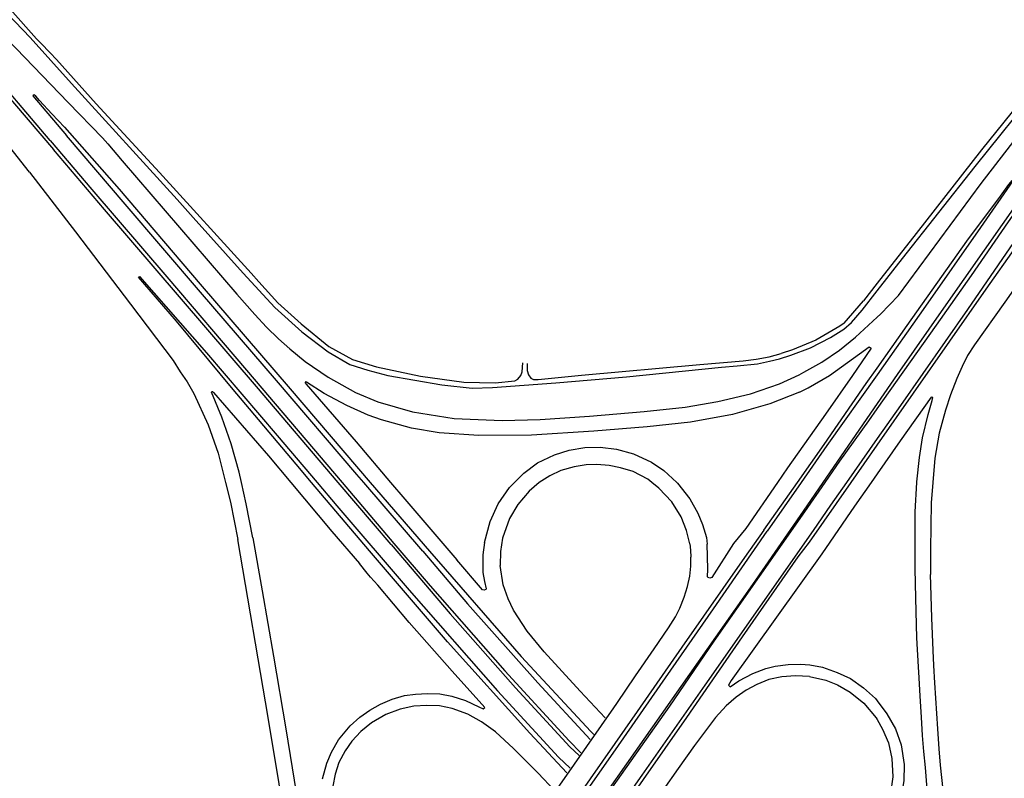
# Model space of a CAD drawing. Extents: x 148869 to 161638, y 453607 to 469810.
# Tile 1033 of 1056: x 159155 to 159162, y 459874 to 459879. Entities that reach past the tile are written whole.
import ezdxf

# ---------------------------------------------------------------- set-up
doc = ezdxf.new("R2010")
doc.units = 0
doc.layers.add('LKI_V01_KANTRIJWEG', color=252, linetype='CONTINUOUS')

msp = doc.modelspace()

# ---------------------------------------------------------------- linework, layer by layer
at = {"layer": 'LKI_V01_KANTRIJWEG'}
for p, q in [((159156.0728, 459877.8026), (159156.185, 459877.6777)), ((159156.0728, 459877.8026), (159156.185, 459877.6777)), ((159160.9831, 459877.2167), (159160.8865, 459877.0929)), ((159160.9831, 459877.2167), (159160.8865, 459877.0929)), ((159160.7513, 459876.9373), (159160.8865, 459877.0929)), ((159160.7513, 459876.9373), (159160.8865, 459877.0929)), ((159160.9831, 459876.3741), (159160.6006, 459875.8195)), ((159160.9831, 459876.3741), (159160.6006, 459875.8195)), ((159160.9831, 459876.1271), (159160.7671, 459875.8195)), ((159160.9831, 459876.1271), (159160.7671, 459875.8195)), ((159160.8006, 459875.8195), (159160.9831, 459876.0813)), ((159160.8006, 459875.8195), (159160.9831, 459876.0813)), ((159160.9831, 459875.8812), (159160.9399, 459875.8195)), ((159160.9831, 459875.8812), (159160.9399, 459875.8195)), ((159157.574, 459875.3852), (159157.2022, 459875.8195)), ((159157.574, 459875.3852), (159157.2022, 459875.8195)), ((159157.2298, 459875.8195), (159157.5925, 459875.3925)), ((159157.2298, 459875.8195), (159157.5925, 459875.3925)), ((159157.7971, 459875.3388), (159157.3821, 459875.8195)), ((159157.7971, 459875.3388), (159157.3821, 459875.8195)), ((159157.4274, 459875.8195), (159157.8425, 459875.3381)), ((159157.4274, 459875.8195), (159157.8425, 459875.3381)), ((159160.284, 459875.8195), (159160.0606, 459875.4983)), ((159160.284, 459875.8195), (159160.0606, 459875.4983)), ((159160.188, 459875.4854), (159160.4229, 459875.8195)), ((159160.188, 459875.4854), (159160.4229, 459875.8195)), ((159160.4492, 459875.8195), (159160.2111, 459875.4783)), ((159160.4492, 459875.8195), (159160.2111, 459875.4783)), ((159160.6006, 459875.8195), (159160.4627, 459875.6197)), ((159160.6006, 459875.8195), (159160.4627, 459875.6197)), ((159160.4755, 459875.6135), (159160.6181, 459875.8195)), ((159160.4755, 459875.6135), (159160.6181, 459875.8195)), ((159160.5089, 459875.4015), (159160.8006, 459875.8195)), ((159160.5089, 459875.4015), (159160.8006, 459875.8195))]:
    msp.add_line(p, q, dxfattribs=at)
for points in [[(159155.0376, 459877.9948), (159154.6677, 459878.4645), (159154.1408, 459879.1211), (159153.5769, 459879.8049), (159153.0489, 459880.4345), (159152.8511, 459880.6678), (159152.7327, 459880.8195)], [(159155.0376, 459877.9948), (159154.6677, 459878.4645), (159154.1408, 459879.1211), (159153.5769, 459879.8049), (159153.0489, 459880.4345), (159152.8511, 459880.6678), (159152.7327, 459880.8195)], [(159152.9284, 459880.8195), (159153.4388, 459880.2294), (159154.0691, 459879.4858), (159155.2077, 459878.1534)], [(159152.9284, 459880.8195), (159153.4388, 459880.2294), (159154.0691, 459879.4858), (159155.2077, 459878.1534)], [(159155.1822, 459878.2168), (159154.6965, 459878.7885), (159154.1291, 459879.4526), (159153.5479, 459880.1232), (159152.9527, 459880.8195)], [(159155.1822, 459878.2168), (159154.6965, 459878.7885), (159154.1291, 459879.4526), (159153.5479, 459880.1232), (159152.9527, 459880.8195)], [(159153.1534, 459880.8195), (159153.2308, 459880.7291), (159153.9128, 459879.9448), (159154.0213, 459879.8258), (159154.2565, 459879.5746), (159154.5595, 459879.2615), (159154.9448, 459878.8624), (159155.3084, 459878.4846)], [(159153.1534, 459880.8195), (159153.2308, 459880.7291), (159153.9128, 459879.9448), (159154.0213, 459879.8258), (159154.2565, 459879.5746), (159154.5595, 459879.2615), (159154.9448, 459878.8624), (159155.3084, 459878.4846)], [(159153.3717, 459880.8195), (159153.601, 459880.5408), (159153.9881, 459880.0828), (159154.8315, 459879.1596), (159155.0419, 459878.9394)], [(159153.3717, 459880.8195), (159153.601, 459880.5408), (159153.9881, 459880.0828), (159154.8315, 459879.1596), (159155.0419, 459878.9394)], [(159153.4121, 459880.8195), (159153.4754, 459880.7395), (159153.7941, 459880.3668), (159154.1909, 459879.928), (159154.4538, 459879.6299), (159154.9021, 459879.137), (159155.0882, 459878.9313)], [(159153.4121, 459880.8195), (159153.4754, 459880.7395), (159153.7941, 459880.3668), (159154.1909, 459879.928), (159154.4538, 459879.6299), (159154.9021, 459879.137), (159155.0882, 459878.9313)], [(159164.0111, 459880.8195), (159163.5134, 459880.0112), (159162.8789, 459879.0891), (159162.4931, 459878.5356), (159162.0997, 459877.973), (159161.8604, 459877.6295), (159161.4644, 459877.0661), (159161.1233, 459876.5775), (159160.9831, 459876.3741)], [(159160.9831, 459877.163), (159161.1606, 459877.3905), (159161.6698, 459878.0347), (159162.1208, 459878.5949), (159162.58, 459879.1907), (159162.9901, 459879.7622), (159163.3914, 459880.3661), (159163.6719, 459880.8195)], [(159160.9831, 459876.9785), (159161.0069, 459877.0005), (159161.1323, 459877.1296), (159161.7119, 459877.9155), (159162.1857, 459878.531), (159162.6015, 459879.064), (159163.0385, 459879.6499), (159163.4723, 459880.2711), (159163.8319, 459880.8195)], [(159160.9831, 459876.3362), (159161.3987, 459876.9234), (159161.6434, 459877.272), (159161.9041, 459877.6464), (159162.163, 459878.0157), (159162.4327, 459878.3985), (159162.6962, 459878.7738), (159163.0607, 459879.2911), (159163.3751, 459879.749), (159163.6972, 459880.235), (159164.0589, 459880.8195)], [(159163.6255, 459880.8195), (159163.4351, 459880.5001), (159162.9173, 459879.7195), (159162.3398, 459878.9286), (159161.7147, 459878.1522), (159161.2552, 459877.5657), (159160.9831, 459877.2167)], [(159164.0111, 459880.8195), (159163.5134, 459880.0112), (159162.8789, 459879.0891), (159162.4931, 459878.5356), (159162.0997, 459877.973), (159161.8604, 459877.6295), (159161.4644, 459877.0661), (159161.1233, 459876.5775), (159160.9831, 459876.3741)], [(159160.9831, 459877.163), (159161.1606, 459877.3905), (159161.6698, 459878.0347), (159162.1208, 459878.5949), (159162.58, 459879.1907), (159162.9901, 459879.7622), (159163.3914, 459880.3661), (159163.6719, 459880.8195)], [(159160.9831, 459876.9785), (159161.0069, 459877.0005), (159161.1323, 459877.1296), (159161.7119, 459877.9155), (159162.1857, 459878.531), (159162.6015, 459879.064), (159163.0385, 459879.6499), (159163.4723, 459880.2711), (159163.8319, 459880.8195)], [(159160.9831, 459876.3362), (159161.3987, 459876.9234), (159161.6434, 459877.272), (159161.9041, 459877.6464), (159162.163, 459878.0157), (159162.4327, 459878.3985), (159162.6962, 459878.7738), (159163.0607, 459879.2911), (159163.3751, 459879.749), (159163.6972, 459880.235), (159164.0589, 459880.8195)], [(159163.6255, 459880.8195), (159163.4351, 459880.5001), (159162.9173, 459879.7195), (159162.3398, 459878.9286), (159161.7147, 459878.1522), (159161.2552, 459877.5657), (159160.9831, 459877.2167)], [(159164.3258, 459880.8195), (159164.2344, 459880.6525), (159163.9948, 459880.2459), (159163.721, 459879.8083), (159163.3815, 459879.3032), (159163.0971, 459878.9061), (159162.9088, 459878.6176), (159162.8649, 459878.5402), (159162.7921, 459878.4091), (159162.6681, 459878.2106), (159162.5854, 459878.0914), (159162.42, 459877.8553), (159162.1741, 459877.5064), (159161.8783, 459877.0845), (159161.6664, 459876.7842), (159161.6166, 459876.7094), (159161.5787, 459876.6334), (159161.5411, 459876.5499), (159161.4969, 459876.4343), (159161.4613, 459876.3279), (159161.417, 459876.1648), (159161.3872, 459875.9892), (159161.3731, 459875.8195)], [(159164.3258, 459880.8195), (159164.2344, 459880.6525), (159163.9948, 459880.2459), (159163.721, 459879.8083), (159163.3815, 459879.3032), (159163.0971, 459878.9061), (159162.9088, 459878.6176), (159162.8649, 459878.5402), (159162.7921, 459878.4091), (159162.6681, 459878.2106), (159162.5854, 459878.0914), (159162.42, 459877.8553), (159162.1741, 459877.5064), (159161.8783, 459877.0845), (159161.6664, 459876.7842), (159161.6166, 459876.7094), (159161.5787, 459876.6334), (159161.5411, 459876.5499), (159161.4969, 459876.4343), (159161.4613, 459876.3279), (159161.417, 459876.1648), (159161.3872, 459875.9892), (159161.3731, 459875.8195)], [(159160.9831, 459876.0813), (159161.7471, 459877.1756), (159162.3723, 459878.0592), (159162.6656, 459878.4758), (159163.0225, 459878.9842), (159163.3342, 459879.4311), (159163.7093, 459880.0026), (159163.9612, 459880.4087), (159164.0366, 459880.5343), (159164.0304, 459880.5377), (159163.7846, 459880.1503), (159163.4117, 459879.5968), (159163.0183, 459879.0338), (159162.2797, 459877.9824), (159162.0475, 459877.6587), (159161.6154, 459877.0337), (159161.1469, 459876.3605), (159160.9831, 459876.1271)], [(159160.9831, 459876.0813), (159161.7471, 459877.1756), (159162.3723, 459878.0592), (159162.6656, 459878.4758), (159163.0225, 459878.9842), (159163.3342, 459879.4311), (159163.7093, 459880.0026), (159163.9612, 459880.4087), (159164.0366, 459880.5343), (159164.0304, 459880.5377), (159163.7846, 459880.1503), (159163.4117, 459879.5968), (159163.0183, 459879.0338), (159162.2797, 459877.9824), (159162.0475, 459877.6587), (159161.6154, 459877.0337), (159161.1469, 459876.3605), (159160.9831, 459876.1271)], [(159155.0419, 459878.9394), (159155.3329, 459878.6159), (159156.0728, 459877.8026)], [(159155.0419, 459878.9394), (159155.3329, 459878.6159), (159156.0728, 459877.8026)], [(159155.0882, 459878.9313), (159155.1172, 459878.9009), (159155.1823, 459878.8328), (159155.2277, 459878.7853), (159155.5062, 459878.4755), (159155.9505, 459877.9936), (159156.5918, 459877.2875), (159156.6466, 459877.227), (159156.7807, 459877.0791), (159156.9444, 459876.9332), (159157.1386, 459876.7739), (159157.3025, 459876.6827), (159157.471, 459876.6303), (159157.7796, 459876.5651), (159158.0847, 459876.5225), (159158.3049, 459876.5189), (159158.4413, 459876.5321), (159158.4639, 459876.5451), (159158.4834, 459876.5696), (159158.4933, 459876.5946), (159158.4973, 459876.6589)], [(159155.0882, 459878.9313), (159155.1172, 459878.9009), (159155.1823, 459878.8328), (159155.2277, 459878.7853), (159155.5062, 459878.4755), (159155.9505, 459877.9936), (159156.5918, 459877.2875), (159156.6466, 459877.227), (159156.7807, 459877.0791), (159156.9444, 459876.9332), (159157.1386, 459876.7739), (159157.3025, 459876.6827), (159157.471, 459876.6303), (159157.7796, 459876.5651), (159158.0847, 459876.5225), (159158.3049, 459876.5189), (159158.4413, 459876.5321), (159158.4639, 459876.5451), (159158.4834, 459876.5696), (159158.4933, 459876.5946), (159158.4973, 459876.6589)], [(159155.1944, 459878.4045), (159155.1092, 459878.4974), (159155.0829, 459878.5275), (159155.0704, 459878.5375), (159155.0608, 459878.5307), (159155.2985, 459878.2533)], [(159155.1944, 459878.4045), (159155.1092, 459878.4974), (159155.0829, 459878.5275), (159155.0704, 459878.5375), (159155.0608, 459878.5307), (159155.2985, 459878.2533)], [(159155.3084, 459878.4846), (159155.5496, 459878.2372), (159155.5869, 459878.1949), (159155.6881, 459878.0756), (159156.4912, 459877.1409), (159156.6193, 459876.9966), (159156.6997, 459876.9096), (159156.7833, 459876.8276), (159156.8639, 459876.7564), (159156.9707, 459876.6683), (159157.1327, 459876.5588), (159157.3255, 459876.4517), (159157.4814, 459876.3858), (159157.7237, 459876.3142), (159158.0154, 459876.2673), (159158.353, 459876.2546), (159158.6187, 459876.2621), (159158.9654, 459876.2847), (159159.3488, 459876.3172), (159159.6365, 459876.3482), (159159.8644, 459876.3874), (159160.094, 459876.4421), (159160.2973, 459876.5124), (159160.4367, 459876.5755)], [(159155.3084, 459878.4846), (159155.5496, 459878.2372), (159155.5869, 459878.1949), (159155.6881, 459878.0756), (159156.4912, 459877.1409), (159156.6193, 459876.9966), (159156.6997, 459876.9096), (159156.7833, 459876.8276), (159156.8639, 459876.7564), (159156.9707, 459876.6683), (159157.1327, 459876.5588), (159157.3255, 459876.4517), (159157.4814, 459876.3858), (159157.7237, 459876.3142), (159158.0154, 459876.2673), (159158.353, 459876.2546), (159158.6187, 459876.2621), (159158.9654, 459876.2847), (159159.3488, 459876.3172), (159159.6365, 459876.3482), (159159.8644, 459876.3874), (159160.094, 459876.4421), (159160.2973, 459876.5124), (159160.4367, 459876.5755)], [(159155.1944, 459878.4045), (159155.2848, 459878.3114), (159155.6664, 459877.8759), (159156.2355, 459877.2102), (159156.867, 459876.4761), (159157.4274, 459875.8195)], [(159155.1944, 459878.4045), (159155.2848, 459878.3114), (159155.6664, 459877.8759), (159156.2355, 459877.2102), (159156.867, 459876.4761), (159157.4274, 459875.8195)], [(159157.3821, 459875.8195), (159157.334, 459875.8751), (159156.7715, 459876.5342), (159156.2379, 459877.1537), (159155.7082, 459877.7703), (159155.2985, 459878.2533)], [(159157.3821, 459875.8195), (159157.334, 459875.8751), (159156.7715, 459876.5342), (159156.2379, 459877.1537), (159155.7082, 459877.7703), (159155.2985, 459878.2533)], [(159155.1822, 459878.2168), (159155.4759, 459877.8749), (159156.0008, 459877.2625), (159156.5605, 459876.6076), (159157.2298, 459875.8195)], [(159155.1822, 459878.2168), (159155.4759, 459877.8749), (159156.0008, 459877.2625), (159156.5605, 459876.6076), (159157.2298, 459875.8195)], [(159157.2022, 459875.8195), (159156.6296, 459876.4919), (159155.5648, 459877.7332), (159155.2077, 459878.1534)], [(159157.2022, 459875.8195), (159156.6296, 459876.4919), (159155.5648, 459877.7332), (159155.2077, 459878.1534)], [(159155.0376, 459877.9948), (159155.3607, 459877.5781), (159155.7477, 459877.0693), (159156.0452, 459876.6757), (159156.0951, 459876.5958), (159156.1435, 459876.5258), (159156.1914, 459876.4438), (159156.291, 459876.224), (159156.361, 459876.0257), (159156.4134, 459875.8195)], [(159155.0376, 459877.9948), (159155.3607, 459877.5781), (159155.7477, 459877.0693), (159156.0452, 459876.6757), (159156.0951, 459876.5958), (159156.1435, 459876.5258), (159156.1914, 459876.4438), (159156.291, 459876.224), (159156.361, 459876.0257), (159156.4134, 459875.8195)], [(159160.9831, 459876.622), (159161.1937, 459876.9206), (159161.6117, 459877.5107), (159161.8483, 459877.827), (159161.9072, 459877.9092), (159161.9288, 459877.937), (159161.935, 459877.9336), (159161.708, 459877.6083), (159161.3218, 459877.0565), (159160.9831, 459876.5742)], [(159160.9831, 459876.622), (159161.1937, 459876.9206), (159161.6117, 459877.5107), (159161.8483, 459877.827), (159161.9072, 459877.9092), (159161.9288, 459877.937), (159161.935, 459877.9336), (159161.708, 459877.6083), (159161.3218, 459877.0565), (159160.9831, 459876.5742)], [(159156.185, 459877.6777), (159156.5358, 459877.2876), (159156.758, 459877.0475), (159156.9483, 459876.8757), (159157.1316, 459876.7348), (159157.285, 459876.6466), (159157.411, 459876.6073), (159157.5518, 459876.5709), (159157.9308, 459876.5033), (159158.1437, 459876.482), (159158.2854, 459876.4854), (159158.7296, 459876.5174), (159159.2253, 459876.5616), (159159.8902, 459876.6281)], [(159156.185, 459877.6777), (159156.5358, 459877.2876), (159156.758, 459877.0475), (159156.9483, 459876.8757), (159157.1316, 459876.7348), (159157.285, 459876.6466), (159157.411, 459876.6073), (159157.5518, 459876.5709), (159157.9308, 459876.5033), (159158.1437, 459876.482), (159158.2854, 459876.4854), (159158.7296, 459876.5174), (159159.2253, 459876.5616), (159159.8902, 459876.6281)], [(159157.0157, 459875.8195), (159156.9074, 459875.9471), (159156.4545, 459876.4858), (159156.07, 459876.9516), (159155.8034, 459877.2596), (159155.8086, 459877.2637), (159156.2785, 459876.728), (159156.7751, 459876.1485), (159157.0549, 459875.8195)], [(159157.0157, 459875.8195), (159156.9074, 459875.9471), (159156.4545, 459876.4858), (159156.07, 459876.9516), (159155.8034, 459877.2596), (159155.8086, 459877.2637), (159156.2785, 459876.728), (159156.7751, 459876.1485), (159157.0549, 459875.8195)], [(159160.2975, 459876.6875), (159160.3769, 459876.7134), (159160.515, 459876.764), (159160.6554, 459876.8363), (159160.7501, 459876.8957), (159160.8022, 459876.9408), (159160.878, 459877.0284), (159160.9831, 459877.163)], [(159160.2975, 459876.6875), (159160.3769, 459876.7134), (159160.515, 459876.764), (159160.6554, 459876.8363), (159160.7501, 459876.8957), (159160.8022, 459876.9408), (159160.878, 459877.0284), (159160.9831, 459877.163)], [(159160.7513, 459876.9373), (159160.721, 459876.9146), (159160.5515, 459876.8168), (159160.3883, 459876.7509), (159160.31, 459876.7252)], [(159160.7513, 459876.9373), (159160.721, 459876.9146), (159160.5515, 459876.8168), (159160.3883, 459876.7509), (159160.31, 459876.7252)], [(159160.4367, 459876.5755), (159160.4692, 459876.5923), (159160.5946, 459876.6627), (159160.7193, 459876.7477), (159160.8314, 459876.8379), (159160.9831, 459876.9785)], [(159160.4367, 459876.5755), (159160.4692, 459876.5923), (159160.5946, 459876.6627), (159160.7193, 459876.7477), (159160.8314, 459876.8379), (159160.9831, 459876.9785)], [(159158.5289, 459876.6547), (159158.528, 459876.6046), (159158.5376, 459876.574), (159158.5538, 459876.5516), (159158.5732, 459876.5413), (159158.6057, 459876.5424), (159158.9087, 459876.5713), (159159.7391, 459876.6462), (159160.0434, 459876.6731), (159160.1345, 459876.6834), (159160.2258, 459876.7013), (159160.31, 459876.7252)], [(159158.5289, 459876.6547), (159158.528, 459876.6046), (159158.5376, 459876.574), (159158.5538, 459876.5516), (159158.5732, 459876.5413), (159158.6057, 459876.5424), (159158.9087, 459876.5713), (159159.7391, 459876.6462), (159160.0434, 459876.6731), (159160.1345, 459876.6834), (159160.2258, 459876.7013), (159160.31, 459876.7252)], [(159160.4373, 459876.4541), (159160.4984, 459876.4843), (159160.6482, 459876.5703), (159160.8593, 459876.7215), (159160.926, 459876.7714), (159160.9414, 459876.7605), (159160.8102, 459876.5699), (159160.6213, 459876.2993), (159160.355, 459875.9217), (159160.284, 459875.8195)], [(159160.4373, 459876.4541), (159160.4984, 459876.4843), (159160.6482, 459876.5703), (159160.8593, 459876.7215), (159160.926, 459876.7714), (159160.9414, 459876.7605), (159160.8102, 459876.5699), (159160.6213, 459876.2993), (159160.355, 459875.9217), (159160.284, 459875.8195)], [(159159.8902, 459876.6281), (159160.0018, 459876.6372), (159160.1443, 459876.6527), (159160.2268, 459876.6694), (159160.2975, 459876.6875)], [(159159.8902, 459876.6281), (159160.0018, 459876.6372), (159160.1443, 459876.6527), (159160.2268, 459876.6694), (159160.2975, 459876.6875)], [(159160.4229, 459875.8195), (159160.6109, 459876.0869), (159160.9065, 459876.5134), (159160.9831, 459876.622)], [(159160.4229, 459875.8195), (159160.6109, 459876.0869), (159160.9065, 459876.5134), (159160.9831, 459876.622)], [(159160.4373, 459876.4541), (159160.2297, 459876.3704), (159159.9675, 459876.2965), (159159.673, 459876.2429), (159159.3696, 459876.2099), (159158.9958, 459876.1792), (159158.5584, 459876.1512), (159158.1901, 459876.149), (159157.9106, 459876.1687), (159157.7179, 459876.2011), (159157.5063, 459876.258), (159157.4138, 459876.2914), (159157.2636, 459876.3586), (159157.105, 459876.4445), (159156.9817, 459876.5223), (159156.9758, 459876.5243), (159156.9724, 459876.522), (159156.9723, 459876.5177), (159156.9782, 459876.5102), (159157.3287, 459876.104), (159157.5707, 459875.8195)], [(159160.4373, 459876.4541), (159160.2297, 459876.3704), (159159.9675, 459876.2965), (159159.673, 459876.2429), (159159.3696, 459876.2099), (159158.9958, 459876.1792), (159158.5584, 459876.1512), (159158.1901, 459876.149), (159157.9106, 459876.1687), (159157.7179, 459876.2011), (159157.5063, 459876.258), (159157.4138, 459876.2914), (159157.2636, 459876.3586), (159157.105, 459876.4445), (159156.9817, 459876.5223), (159156.9758, 459876.5243), (159156.9724, 459876.522), (159156.9723, 459876.5177), (159156.9782, 459876.5102), (159157.3287, 459876.104), (159157.5707, 459875.8195)], [(159160.9831, 459876.5742), (159160.63, 459876.0784), (159160.4492, 459875.8195)], [(159160.9831, 459876.5742), (159160.63, 459876.0784), (159160.4492, 459875.8195)], [(159156.5251, 459875.8195), (159156.5088, 459875.8931), (159156.4522, 459876.0899), (159156.3867, 459876.2774), (159156.3138, 459876.452), (159156.3164, 459876.4583), (159156.3224, 459876.4585), (159156.3291, 459876.4517), (159156.7138, 459876.0058), (159156.8708, 459875.8195)], [(159156.5251, 459875.8195), (159156.5088, 459875.8931), (159156.4522, 459876.0899), (159156.3867, 459876.2774), (159156.3138, 459876.452), (159156.3164, 459876.4583), (159156.3224, 459876.4585), (159156.3291, 459876.4517), (159156.7138, 459876.0058), (159156.8708, 459875.8195)], [(159161.2606, 459875.8195), (159161.2608, 459875.8234), (159161.279, 459875.9961), (159161.3002, 459876.1334), (159161.3403, 459876.2964), (159161.3686, 459876.3948), (159161.3738, 459876.4148), (159161.3618, 459876.4181), (159161.1452, 459876.1128), (159160.9831, 459875.8812)], [(159161.2608, 459875.8234), (159161.279, 459875.9961), (159161.3002, 459876.1334), (159161.3403, 459876.2964), (159161.3686, 459876.3948), (159161.3738, 459876.4148), (159161.3618, 459876.4181), (159161.1452, 459876.1128), (159160.9831, 459875.8812)], [(159161.2606, 459875.8195), (159161.2608, 459875.8234), (159161.279, 459875.9961), (159161.3002, 459876.1334), (159161.3403, 459876.2964), (159161.3686, 459876.3948), (159161.3738, 459876.4148), (159161.3618, 459876.4181), (159161.1452, 459876.1128), (159160.9831, 459875.8812)], [(159161.2608, 459875.8234), (159161.279, 459875.9961), (159161.3002, 459876.1334), (159161.3403, 459876.2964), (159161.3686, 459876.3948), (159161.3738, 459876.4148), (159161.3618, 459876.4181), (159161.1452, 459876.1128), (159160.9831, 459875.8812)], [(159160.6181, 459875.8195), (159160.7217, 459875.9692), (159160.9244, 459876.253), (159160.9831, 459876.3362)], [(159160.6181, 459875.8195), (159160.7217, 459875.9692), (159160.9244, 459876.253), (159160.9831, 459876.3362)], [(159158.4388, 459875.8195), (159158.5042, 459875.8859), (159158.6016, 459875.9566), (159158.7205, 459876.0141), (159158.8239, 459876.0456), (159158.9319, 459876.0655), (159159.0398, 459876.0672), (159159.155, 459876.0538), (159159.2744, 459876.0214), (159159.4008, 459875.9622), (159159.4875, 459875.9037), (159159.5787, 459875.8195)], [(159158.4388, 459875.8195), (159158.5042, 459875.8859), (159158.6016, 459875.9566), (159158.7205, 459876.0141), (159158.8239, 459876.0456), (159158.9319, 459876.0655), (159159.0398, 459876.0672), (159159.155, 459876.0538), (159159.2744, 459876.0214), (159159.4008, 459875.9622), (159159.4875, 459875.9037), (159159.5787, 459875.8195)], [(159159.4034, 459875.8195), (159159.3742, 459875.8422), (159159.2709, 459875.8957), (159159.1835, 459875.9234), (159159.1029, 459875.9398), (159159.018, 459875.9465), (159158.9411, 459875.9442), (159158.8582, 459875.9307), (159158.7644, 459875.9036), (159158.6873, 459875.8674), (159158.6127, 459875.8195)], [(159159.4034, 459875.8195), (159159.3742, 459875.8422), (159159.2709, 459875.8957), (159159.1835, 459875.9234), (159159.1029, 459875.9398), (159159.018, 459875.9465), (159158.9411, 459875.9442), (159158.8582, 459875.9307), (159158.7644, 459875.9036), (159158.6873, 459875.8674), (159158.6127, 459875.8195)], [(159156.4134, 459875.8195), (159156.4481, 459875.6829), (159156.499, 459875.4194)], [(159156.4134, 459875.8195), (159156.4481, 459875.6829), (159156.499, 459875.4194)], [(159156.6052, 459875.4318), (159156.5584, 459875.6695), (159156.5251, 459875.8195)], [(159156.6052, 459875.4318), (159156.5584, 459875.6695), (159156.5251, 459875.8195)], [(159156.8708, 459875.8195), (159157.1594, 459875.4768), (159157.3515, 459875.2527)], [(159156.8708, 459875.8195), (159157.1594, 459875.4768), (159157.3515, 459875.2527)], [(159158.8067, 459873.7837), (159158.5461, 459874.0617), (159157.9691, 459874.7015), (159157.4228, 459875.3399), (159157.0157, 459875.8195)], [(159158.8067, 459873.7837), (159158.5461, 459874.0617), (159157.9691, 459874.7015), (159157.4228, 459875.3399), (159157.0157, 459875.8195)], [(159157.0549, 459875.8195), (159157.1947, 459875.6551), (159157.7017, 459875.0638), (159158.32, 459874.3599), (159158.748, 459873.8934), (159158.8292, 459873.816)], [(159157.0549, 459875.8195), (159157.1947, 459875.6551), (159157.7017, 459875.0638), (159158.32, 459874.3599), (159158.748, 459873.8934), (159158.8292, 459873.816)], [(159157.5707, 459875.8195), (159157.6697, 459875.7032), (159158.0344, 459875.2775)], [(159157.5707, 459875.8195), (159157.6697, 459875.7032), (159158.0344, 459875.2775)], [(159157.5707, 459875.8195), (159157.6697, 459875.7032), (159158.0344, 459875.2775)], [(159157.5707, 459875.8195), (159157.6697, 459875.7032), (159158.0344, 459875.2775)], [(159158.2296, 459875.3982), (159158.2685, 459875.5467), (159158.3247, 459875.6706), (159158.4033, 459875.7835), (159158.4388, 459875.8195)], [(159158.2296, 459875.3982), (159158.2685, 459875.5467), (159158.3247, 459875.6706), (159158.4033, 459875.7835), (159158.4388, 459875.8195)], [(159158.6127, 459875.8195), (159158.5425, 459875.7589), (159158.4638, 459875.6653), (159158.4033, 459875.5665), (159158.3553, 459875.4292), (159158.3409, 459875.3367), (159158.3397, 459875.2379)], [(159158.6127, 459875.8195), (159158.5425, 459875.7589), (159158.4638, 459875.6653), (159158.4033, 459875.5665), (159158.3553, 459875.4292), (159158.3409, 459875.3367), (159158.3397, 459875.2379)], [(159159.6686, 459875.3906), (159159.6464, 459875.4842), (159159.6071, 459875.5791), (159159.5421, 459875.6842), (159159.4528, 459875.781), (159159.4034, 459875.8195)], [(159159.6686, 459875.3906), (159159.6464, 459875.4842), (159159.6071, 459875.5791), (159159.5421, 459875.6842), (159159.4528, 459875.781), (159159.4034, 459875.8195)], [(159159.5787, 459875.8195), (159159.5836, 459875.815), (159159.6694, 459875.7062), (159159.7262, 459875.605), (159159.7584, 459875.526), (159159.7848, 459875.4345), (159159.7913, 459875.3878)], [(159159.5787, 459875.8195), (159159.5836, 459875.815), (159159.6694, 459875.7062), (159159.7262, 459875.605), (159159.7584, 459875.526), (159159.7848, 459875.4345), (159159.7913, 459875.3878)], [(159160.7671, 459875.8195), (159160.6557, 459875.6607), (159160.5335, 459875.4843)], [(159160.7671, 459875.8195), (159160.6557, 459875.6607), (159160.5335, 459875.4843)], [(159160.9399, 459875.8195), (159160.8245, 459875.6546), (159160.5945, 459875.3207)], [(159160.9399, 459875.8195), (159160.8245, 459875.6546), (159160.5945, 459875.3207)], [(159161.2495, 459875.2174), (159161.2494, 459875.6146), (159161.2606, 459875.8195)], [(159161.2495, 459875.2174), (159161.2494, 459875.6146), (159161.2606, 459875.8195)], [(159161.3731, 459875.8195), (159161.3613, 459875.6775), (159161.3571, 459875.3505), (159161.3577, 459875.1746)], [(159161.3731, 459875.8195), (159161.3613, 459875.6775), (159161.3571, 459875.3505), (159161.3577, 459875.1746)], [(159160.4627, 459875.6197), (159160.1093, 459875.1048), (159158.965, 459873.4788), (159158.4504, 459872.7404), (159157.751, 459871.7434), (159157.3394, 459871.1269), (159157.1568, 459870.8195)], [(159160.4627, 459875.6197), (159160.1093, 459875.1048), (159158.965, 459873.4788), (159158.4504, 459872.7404), (159157.751, 459871.7434), (159157.3394, 459871.1269), (159157.1568, 459870.8195)], [(159157.1677, 459870.8195), (159157.2669, 459870.9879), (159157.4871, 459871.3255), (159158.3831, 459872.6241), (159158.7246, 459873.1065), (159159.123, 459873.6765), (159159.5281, 459874.2522), (159159.8406, 459874.7062), (159160.4755, 459875.6135)], [(159157.1677, 459870.8195), (159157.2669, 459870.9879), (159157.4871, 459871.3255), (159158.3831, 459872.6241), (159158.7246, 459873.1065), (159159.123, 459873.6765), (159159.5281, 459874.2522), (159159.8406, 459874.7062), (159160.4755, 459875.6135)], [(159160.188, 459875.4854), (159160.0519, 459875.295), (159159.6131, 459874.6663), (159159.3007, 459874.2145), (159158.727, 459873.394), (159157.8539, 459872.1489), (159157.4022, 459871.4924), (159157.3042, 459871.3428), (159157.1599, 459871.1146), (159156.9876, 459870.8195)], [(159160.188, 459875.4854), (159160.0519, 459875.295), (159159.6131, 459874.6663), (159159.3007, 459874.2145), (159158.727, 459873.394), (159157.8539, 459872.1489), (159157.4022, 459871.4924), (159157.3042, 459871.3428), (159157.1599, 459871.1146), (159156.9876, 459870.8195)], [(159157.0229, 459870.8195), (159157.1804, 459871.086), (159157.489, 459871.567), (159157.8131, 459872.036), (159158.1724, 459872.5487), (159158.645, 459873.2283), (159159.1479, 459873.9466), (159159.462, 459874.3961), (159159.8341, 459874.9342), (159160.2111, 459875.4783)], [(159157.0229, 459870.8195), (159157.1804, 459871.086), (159157.489, 459871.567), (159157.8131, 459872.036), (159158.1724, 459872.5487), (159158.645, 459873.2283), (159159.1479, 459873.9466), (159159.462, 459874.3961), (159159.8341, 459874.9342), (159160.2111, 459875.4783)], [(159160.5335, 459875.4843), (159159.7752, 459874.3984), (159159.3319, 459873.7681), (159158.8919, 459873.1411), (159157.8662, 459871.673), (159157.3781, 459870.9406), (159157.3056, 459870.8195)], [(159160.5335, 459875.4843), (159159.7752, 459874.3984), (159159.3319, 459873.7681), (159158.8919, 459873.1411), (159157.8662, 459871.673), (159157.3781, 459870.9406), (159157.3056, 459870.8195)], [(159160.0606, 459875.4983), (159159.9764, 459875.3925), (159159.8231, 459875.1545), (159159.8104, 459875.1499), (159159.7967, 459875.1539), (159159.7924, 459875.1594), (159159.7943, 459875.213), (159159.7913, 459875.3878)], [(159160.0606, 459875.4983), (159159.9764, 459875.3925), (159159.8231, 459875.1545), (159159.8104, 459875.1499), (159159.7967, 459875.1539), (159159.7924, 459875.1594), (159159.7943, 459875.213), (159159.7913, 459875.3878)], [(159156.7961, 459870.8195), (159156.8531, 459870.9474), (159156.8884, 459871.0471), (159156.9425, 459871.2142), (159157.0043, 459871.4639), (159157.0296, 459871.6615), (159157.0347, 459871.8236), (159157.0274, 459872.0595), (159156.983, 459872.4428), (159156.923, 459872.8531), (159156.861, 459873.2552), (159156.7881, 459873.7076), (159156.7123, 459874.173), (159156.499, 459875.4194)], [(159156.7961, 459870.8195), (159156.8531, 459870.9474), (159156.8884, 459871.0471), (159156.9425, 459871.2142), (159157.0043, 459871.4639), (159157.0296, 459871.6615), (159157.0347, 459871.8236), (159157.0274, 459872.0595), (159156.983, 459872.4428), (159156.923, 459872.8531), (159156.861, 459873.2552), (159156.7881, 459873.7076), (159156.7123, 459874.173), (159156.499, 459875.4194)], [(159156.6052, 459875.4318), (159156.6705, 459875.0603), (159156.7494, 459874.6028), (159156.8354, 459874.0931), (159156.9258, 459873.5448)], [(159156.6052, 459875.4318), (159156.6705, 459875.0603), (159156.7494, 459874.6028), (159156.8354, 459874.0931), (159156.9258, 459873.5448)], [(159157.339, 459870.8195), (159157.4982, 459871.0761), (159157.8137, 459871.5469), (159158.1541, 459872.0327), (159158.8882, 459873.086), (159159.6472, 459874.171), (159160.0382, 459874.738), (159160.429, 459875.2979), (159160.5089, 459875.4015)], [(159157.339, 459870.8195), (159157.4982, 459871.0761), (159157.8137, 459871.5469), (159158.1541, 459872.0327), (159158.8882, 459873.086), (159159.6472, 459874.171), (159160.0382, 459874.738), (159160.429, 459875.2979), (159160.5089, 459875.4015)], [(159157.574, 459875.3852), (159157.9879, 459874.8988), (159158.447, 459874.3801), (159158.8283, 459873.9676), (159158.8924, 459873.9067)], [(159157.574, 459875.3852), (159157.9879, 459874.8988), (159158.447, 459874.3801), (159158.8283, 459873.9676), (159158.8924, 459873.9067)], [(159157.5925, 459875.3925), (159157.8486, 459875.0962), (159158.3718, 459874.4992), (159158.8231, 459874.0084), (159158.9045, 459873.924)], [(159157.5925, 459875.3925), (159157.8486, 459875.0962), (159158.3718, 459874.4992), (159158.8231, 459874.0084), (159158.9045, 459873.924)], [(159157.7971, 459875.3388), (159158.1105, 459874.9695), (159158.6025, 459874.4151), (159158.9705, 459874.0188)], [(159157.7971, 459875.3388), (159158.1105, 459874.9695), (159158.6025, 459874.4151), (159158.9705, 459874.0188)], [(159157.8425, 459875.3381), (159158.4856, 459874.6007), (159158.9738, 459874.0743), (159158.9948, 459874.0536)], [(159157.8425, 459875.3381), (159158.4856, 459874.6007), (159158.9738, 459874.0743), (159158.9948, 459874.0536)], [(159158.2296, 459875.3982), (159158.2171, 459875.3116), (159158.218, 459875.1887), (159158.2296, 459875.1256), (159158.2399, 459875.0747), (159158.2375, 459875.0687), (159158.2257, 459875.0644), (159158.2147, 459875.0663), (159158.0344, 459875.2775)], [(159158.2296, 459875.3982), (159158.2171, 459875.3116), (159158.218, 459875.1887), (159158.2296, 459875.1256), (159158.2399, 459875.0747), (159158.2375, 459875.0687), (159158.2257, 459875.0644), (159158.2147, 459875.0663), (159158.0344, 459875.2775)], [(159159.6686, 459875.3906), (159159.6738, 459875.3455), (159159.677, 459875.2957)], [(159159.6686, 459875.3906), (159159.6738, 459875.3455), (159159.677, 459875.2957)], [(159158.6701, 459873.5743), (159159.1358, 459874.24), (159159.1562, 459874.2698), (159159.2888, 459874.4633), (159159.4199, 459874.6524), (159159.5199, 459874.8014), (159159.5674, 459874.8779), (159159.5978, 459874.9392), (159159.6282, 459875.0157), (159159.6538, 459875.0904), (159159.6695, 459875.1628), (159159.6768, 459875.2334), (159159.677, 459875.2957)], [(159158.6701, 459873.5743), (159159.1358, 459874.24), (159159.1562, 459874.2698), (159159.2888, 459874.4633), (159159.4199, 459874.6524), (159159.5199, 459874.8014), (159159.5674, 459874.8779), (159159.5978, 459874.9392), (159159.6282, 459875.0157), (159159.6538, 459875.0904), (159159.6695, 459875.1628), (159159.6768, 459875.2334), (159159.677, 459875.2957)], [(159160.5945, 459875.3207), (159159.9599, 459874.4322), (159159.9397, 459874.3992), (159159.9523, 459874.3883), (159160.0122, 459874.4288), (159160.1098, 459874.4805), (159160.2011, 459874.5157), (159160.2671, 459874.5312), (159160.3578, 459874.5431), (159160.446, 459874.5454), (159160.5096, 459874.5411)], [(159160.5945, 459875.3207), (159159.9599, 459874.4322), (159159.9397, 459874.3992), (159159.9523, 459874.3883), (159160.0122, 459874.4288), (159160.1098, 459874.4805), (159160.2011, 459874.5157), (159160.2671, 459874.5312), (159160.3578, 459874.5431), (159160.446, 459874.5454), (159160.5096, 459874.5411)], [(159157.8296, 459874.3406), (159157.9147, 459874.3373), (159158.0005, 459874.3217), (159158.0953, 459874.2913), (159158.1903, 459874.247), (159158.2207, 459874.2319), (159158.231, 459874.2416), (159158.0024, 459874.4968), (159157.7013, 459874.8387), (159157.48, 459875.0992), (159157.429, 459875.157), (159157.4055, 459875.1846), (159157.3515, 459875.2527)], [(159157.8296, 459874.3406), (159157.9147, 459874.3373), (159158.0005, 459874.3217), (159158.0953, 459874.2913), (159158.1903, 459874.247), (159158.2207, 459874.2319), (159158.231, 459874.2416), (159158.0024, 459874.4968), (159157.7013, 459874.8387), (159157.48, 459875.0992), (159157.429, 459875.157), (159157.4055, 459875.1846), (159157.3515, 459875.2527)], [(159159.0764, 459874.1708), (159158.8988, 459874.3579), (159158.6468, 459874.6324), (159158.5276, 459874.7772), (159158.4323, 459874.9235), (159158.3942, 459875.0042), (159158.3604, 459875.1017), (159158.3397, 459875.2379)], [(159159.0764, 459874.1708), (159158.8988, 459874.3579), (159158.6468, 459874.6324), (159158.5276, 459874.7772), (159158.4323, 459874.9235), (159158.3942, 459875.0042), (159158.3604, 459875.1017), (159158.3397, 459875.2379)], [(159161.2716, 459874.528), (159161.262, 459874.7301), (159161.2538, 459875.0096), (159161.2497, 459875.2165)], [(159161.2716, 459874.528), (159161.262, 459874.7301), (159161.2538, 459875.0096), (159161.2497, 459875.2165)], [(159161.38, 459874.5364), (159161.3748, 459874.6425), (159161.3655, 459874.8718), (159161.3591, 459875.1011), (159161.3577, 459875.1746)], [(159161.38, 459874.5364), (159161.3748, 459874.6425), (159161.3655, 459874.8718), (159161.3591, 459875.1011), (159161.3577, 459875.1746)], [(159160.5096, 459874.5411), (159160.5999, 459874.5243), (159160.7028, 459874.4887), (159160.7946, 459874.4445), (159160.8873, 459874.3797), (159160.9705, 459874.3058), (159160.9831, 459874.2892)], [(159160.5096, 459874.5411), (159160.5999, 459874.5243), (159160.7028, 459874.4887), (159160.7946, 459874.4445), (159160.8873, 459874.3797), (159160.9705, 459874.3058), (159160.9831, 459874.2892)], [(159161.7987, 459871.6635), (159161.7745, 459871.704), (159161.7215, 459871.7978), (159161.7042, 459871.8327), (159161.633, 459871.9933), (159161.6038, 459872.068), (159161.5581, 459872.2029), (159161.5382, 459872.2735), (159161.5082, 459872.407), (159161.4907, 459872.4907), (159161.4727, 459872.5815), (159161.4508, 459872.7073), (159161.4185, 459872.9405), (159161.3873, 459873.1914), (159161.3634, 459873.3895), (159161.3429, 459873.5785), (159161.3313, 459873.7004), (159161.321, 459873.8211), (159161.3106, 459873.9348), (159161.3014, 459874.0457), (159161.2925, 459874.1754), (159161.2835, 459874.3215), (159161.2767, 459874.4496), (159161.2716, 459874.528)], [(159161.7987, 459871.6635), (159161.7745, 459871.704), (159161.7215, 459871.7978), (159161.7042, 459871.8327), (159161.633, 459871.9933), (159161.6038, 459872.068), (159161.5581, 459872.2029), (159161.5382, 459872.2735), (159161.5082, 459872.407), (159161.4907, 459872.4907), (159161.4727, 459872.5815), (159161.4508, 459872.7073), (159161.4185, 459872.9405), (159161.3873, 459873.1914), (159161.3634, 459873.3895), (159161.3429, 459873.5785), (159161.3313, 459873.7004), (159161.321, 459873.8211), (159161.3106, 459873.9348), (159161.3014, 459874.0457), (159161.2925, 459874.1754), (159161.2835, 459874.3215), (159161.2767, 459874.4496), (159161.2716, 459874.528)], [(159161.8928, 459871.7227), (159161.8305, 459871.8311), (159161.791, 459871.9095), (159161.7539, 459871.9916), (159161.7177, 459872.083), (159161.7026, 459872.1238), (159161.7015, 459872.1295), (159161.6823, 459872.1797), (159161.6621, 459872.2489), (159161.6404, 459872.3281), (159161.6003, 459872.5057), (159161.5629, 459872.711), (159161.5485, 459872.8092), (159161.5181, 459873.0239), (159161.5022, 459873.1431), (159161.4826, 459873.3108), (159161.4446, 459873.6656), (159161.4278, 459873.8376), (159161.4186, 459873.9528), (159161.4081, 459874.0934), (159161.3864, 459874.4143), (159161.38, 459874.5364)], [(159161.8928, 459871.7227), (159161.8305, 459871.8311), (159161.791, 459871.9095), (159161.7539, 459871.9916), (159161.7177, 459872.083), (159161.7026, 459872.1238), (159161.7015, 459872.1295), (159161.6823, 459872.1797), (159161.6621, 459872.2489), (159161.6404, 459872.3281), (159161.6003, 459872.5057), (159161.5629, 459872.711), (159161.5485, 459872.8092), (159161.5181, 459873.0239), (159161.5022, 459873.1431), (159161.4826, 459873.3108), (159161.4446, 459873.6656), (159161.4278, 459873.8376), (159161.4186, 459873.9528), (159161.4081, 459874.0934), (159161.3864, 459874.4143), (159161.38, 459874.5364)], [(159160.5092, 459874.4588), (159160.4101, 459874.4649), (159160.3151, 459874.4566), (159160.2233, 459874.4378), (159160.1385, 459874.4033), (159160.0645, 459874.3641), (159159.9949, 459874.3157), (159159.9244, 459874.2536), (159159.8491, 459874.1716), (159159.7016, 459873.9768), (159159.587, 459873.8145), (159159.3761, 459873.5157)], [(159160.5092, 459874.4588), (159160.4101, 459874.4649), (159160.3151, 459874.4566), (159160.2233, 459874.4378), (159160.1385, 459874.4033), (159160.0645, 459874.3641), (159159.9949, 459874.3157), (159159.9244, 459874.2536), (159159.8491, 459874.1716), (159159.7016, 459873.9768), (159159.587, 459873.8145), (159159.3761, 459873.5157)], [(159160.5092, 459874.4588), (159160.6233, 459874.4338), (159160.7053, 459874.4013), (159160.794, 459874.3501), (159160.8898, 459874.2717), (159160.9759, 459874.1703), (159160.9831, 459874.1575)], [(159160.5092, 459874.4588), (159160.6233, 459874.4338), (159160.7053, 459874.4013), (159160.794, 459874.3501), (159160.8898, 459874.2717), (159160.9759, 459874.1703), (159160.9831, 459874.1575)], [(159157.0922, 459873.7428), (159157.1224, 459873.8524), (159157.1552, 459873.9297), (159157.2049, 459874.0154), (159157.2881, 459874.1128), (159157.3544, 459874.175), (159157.4254, 459874.2243), (159157.4993, 459874.2662), (159157.5811, 459874.3004), (159157.668, 459874.3258), (159157.7448, 459874.3365), (159157.8296, 459874.3406)], [(159157.0922, 459873.7428), (159157.1224, 459873.8524), (159157.1552, 459873.9297), (159157.2049, 459874.0154), (159157.2881, 459874.1128), (159157.3544, 459874.175), (159157.4254, 459874.2243), (159157.4993, 459874.2662), (159157.5811, 459874.3004), (159157.668, 459874.3258), (159157.7448, 459874.3365), (159157.8296, 459874.3406)], [(159158.7203, 459873.6596), (159158.6043, 459873.7818), (159158.4335, 459873.9557), (159158.3051, 459874.0719), (159158.2085, 459874.1418), (159158.1122, 459874.1954), (159158.0035, 459874.2347), (159157.9125, 459874.2543), (159157.8253, 459874.2574), (159157.7343, 459874.2508), (159157.6372, 459874.2314), (159157.5365, 459874.1923), (159157.4364, 459874.1338), (159157.3625, 459874.0751), (159157.2995, 459874.0061), (159157.2513, 459873.9386), (159157.2085, 459873.8556), (159157.1816, 459873.775), (159157.1649, 459873.6912)], [(159158.7203, 459873.6596), (159158.6043, 459873.7818), (159158.4335, 459873.9557), (159158.3051, 459874.0719), (159158.2085, 459874.1418), (159158.1122, 459874.1954), (159158.0035, 459874.2347), (159157.9125, 459874.2543), (159157.8253, 459874.2574), (159157.7343, 459874.2508), (159157.6372, 459874.2314), (159157.5365, 459874.1923), (159157.4364, 459874.1338), (159157.3625, 459874.0751), (159157.2995, 459874.0061), (159157.2513, 459873.9386), (159157.2085, 459873.8556), (159157.1816, 459873.775), (159157.1649, 459873.6912)], [(159160.9831, 459874.2892), (159161.0513, 459874.199), (159161.1106, 459874.0923), (159161.1516, 459873.9796), (159161.1719, 459873.8433), (159161.1705, 459873.728), (159161.1497, 459873.6039), (159161.0997, 459873.4689), (159161.0258, 459873.344), (159160.9831, 459873.2946)], [(159160.9831, 459874.2892), (159161.0513, 459874.199), (159161.1106, 459874.0923), (159161.1516, 459873.9796), (159161.1719, 459873.8433), (159161.1705, 459873.728), (159161.1497, 459873.6039), (159161.0997, 459873.4689), (159161.0258, 459873.344), (159160.9831, 459873.2946)], [(159160.9831, 459874.1575), (159161.0206, 459874.0905), (159161.0623, 459873.994), (159161.0867, 459873.8846), (159161.0921, 459873.7564), (159161.0752, 459873.639), (159161.0157, 459873.4784), (159160.9831, 459873.4311)], [(159160.9831, 459874.1575), (159161.0206, 459874.0905), (159161.0623, 459873.994), (159161.0867, 459873.8846), (159161.0921, 459873.7564), (159161.0752, 459873.639), (159161.0157, 459873.4784), (159160.9831, 459873.4311)]]:
    msp.add_lwpolyline(points, dxfattribs=at)

doc.saveas('drawing.dxf')
